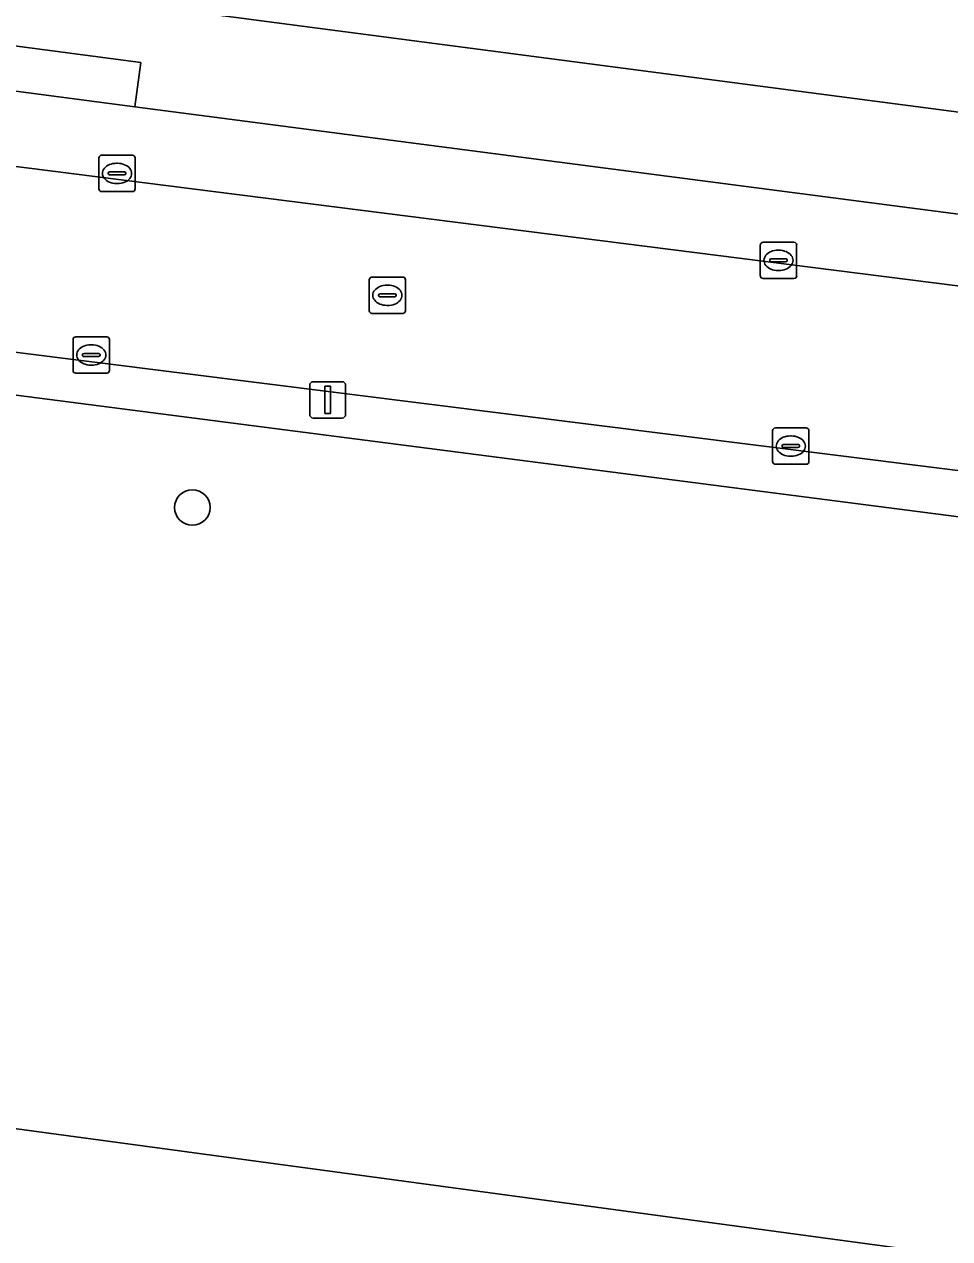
# Model space of a CAD drawing. Extents: x 162184 to 163154, y 385507 to 386516.
# Drawn here: x 162402.82 to 162428.31, y 386234.27 to 386267.72 of the extents above; entities that cross this region are included whole.
import ezdxf

# ---------------------------------------------------------------- set-up
doc = ezdxf.new("R2010")
doc.units = 0
for name, color, linetype in [('IMGEO_Boom', 7, 'Continuous'), ('IMGEO_Erf', 7, 'Continuous'), ('IMGEO_Groenvoorziening', 7, 'Continuous'), ('IMGEO_Kolk', 7, 'Continuous'), ('IMGEO_Lichtmast', 7, 'Continuous'), ('IMGEO_Parkeervlak_open', 7, 'Continuous'), ('IMGEO_Rijbaan_lokaal_open', 7, 'Continuous'), ('IMGEO_Rioolput', 7, 'Continuous'), ('IMGEO_Voetpad_open', 7, 'Continuous')]:
    doc.layers.add(name, color=color, linetype=linetype)

msp = doc.modelspace()

# ---------------------------------------------------------------- linework, layer by layer
at = {"layer": 'IMGEO_Boom'}
msp.add_circle((162407.446, 386254.411), 0.489, dxfattribs=at)
at = {"layer": 'IMGEO_Erf'}
msp.add_lwpolyline([(162458.271, 386265.409), (162451.967, 386266.231), (162445.74, 386267.042), (162439.297, 386267.882), (162433.109, 386268.688), (162426.804, 386269.51), (162420.473, 386270.335), (162414.092, 386271.167), (162407.543, 386272.02), (162407.034, 386268.116), (162500, 386255.941)], dxfattribs=at)
at = {"layer": 'IMGEO_Groenvoorziening'}
for points in [[(162446.611, 386250), (162446.843, 386251.794), (162383.232, 386260.004)], [(162380.347, 386257.556), (162380.058, 386255.254), (162396.249, 386252.998), (162395.647, 386248.41), (162394.991, 386245.141), (162401.719, 386244.167), (162400.761, 386237.546), (162444.246, 386231.665), (162446.611, 386250)], [(162444.246, 386231.665), (162400.761, 386237.546), (162394.557, 386238.269), (162393.957, 386238.339), (162394.812, 386243.965), (162394.991, 386245.141), (162395.647, 386248.41), (162396.249, 386252.998), (162380.058, 386255.254), (162379.383, 386250), (162378.219, 386240.944), (162384.196, 386240.134), (162384.465, 386242.066), (162391.45, 386241.133), (162390.927, 386236.91), (162383.895, 386237.813), (162384.04, 386238.926), (162378.062, 386239.731), (162377.037, 386231.755)]]:
    msp.add_lwpolyline(points, dxfattribs=at)
at = {"layer": 'IMGEO_Kolk'}
for p, q in [((162404.87, 386263.186), (162404.87, 386264.038)), ((162404.945, 386264.112), (162405.797, 386264.112)), ((162405.871, 386264.038), (162405.871, 386263.186)), ((162405.358, 386263.892), (162405.383, 386263.892)), ((162405.129, 386263.606), (162405.129, 386263.618)), ((162405.567, 386263.569), (162405.169, 386263.569)), ((162405.172, 386263.655), (162405.57, 386263.655)), ((162405.613, 386263.618), (162405.613, 386263.606)), ((162405.797, 386263.112), (162404.945, 386263.112)), ((162405.381, 386263.332), (162405.356, 386263.332)), ((162423.166, 386261.717), (162424.018, 386261.717)), ((162423.091, 386260.791), (162423.091, 386261.643)), ((162423.579, 386261.497), (162423.604, 386261.497)), ((162424.092, 386261.643), (162424.092, 386260.791)), ((162423.35, 386261.211), (162423.35, 386261.223)), ((162423.788, 386261.174), (162423.39, 386261.174)), ((162423.393, 386261.26), (162423.791, 386261.26)), ((162423.834, 386261.223), (162423.834, 386261.211)), ((162424.018, 386260.717), (162423.166, 386260.717)), ((162423.602, 386260.937), (162423.577, 386260.937)), ((162404.16, 386258.185), (162404.16, 386259.037)), ((162404.235, 386259.111), (162405.087, 386259.111)), ((162405.161, 386259.037), (162405.161, 386258.185)), ((162404.648, 386258.891), (162404.673, 386258.891)), ((162404.419, 386258.605), (162404.419, 386258.617)), ((162404.857, 386258.568), (162404.459, 386258.568)), ((162404.462, 386258.654), (162404.86, 386258.654)), ((162404.671, 386258.331), (162404.646, 386258.331)), ((162404.903, 386258.617), (162404.903, 386258.605)), ((162405.087, 386258.111), (162404.235, 386258.111)), ((162423.43, 386255.675), (162423.43, 386256.527)), ((162423.505, 386256.601), (162424.357, 386256.601)), ((162423.918, 386256.381), (162423.943, 386256.381)), ((162424.431, 386256.527), (162424.431, 386255.675)), ((162423.689, 386256.095), (162423.689, 386256.107)), ((162424.127, 386256.058), (162423.729, 386256.058)), ((162423.732, 386256.144), (162424.13, 386256.144)), ((162424.173, 386256.107), (162424.173, 386256.095)), ((162423.941, 386255.821), (162423.916, 386255.821)), ((162424.357, 386255.601), (162423.505, 386255.601))]:
    msp.add_line(p, q, dxfattribs=at)
for points in [[(162404.87, 386263.186), (162404.87, 386264.038)], [(162404.945, 386264.112), (162405.797, 386264.112)], [(162405.871, 386264.038), (162405.871, 386263.186)], [(162405.797, 386263.112), (162404.945, 386263.112)], [(162423.166, 386261.717), (162424.018, 386261.717)], [(162423.091, 386260.791), (162423.091, 386261.643)], [(162424.092, 386261.643), (162424.092, 386260.791)], [(162424.018, 386260.717), (162423.166, 386260.717)], [(162404.16, 386258.185), (162404.16, 386259.037)], [(162404.235, 386259.111), (162405.087, 386259.111)], [(162405.161, 386259.037), (162405.161, 386258.185)], [(162405.087, 386258.111), (162404.235, 386258.111)], [(162423.43, 386255.675), (162423.43, 386256.527)], [(162423.505, 386256.601), (162424.357, 386256.601)], [(162424.431, 386256.527), (162424.431, 386255.675)], [(162424.357, 386255.601), (162423.505, 386255.601)]]:
    msp.add_lwpolyline(points, dxfattribs=at)
for centre, radius, start, end in [((162404.947, 386264.036), 0.0765, 91.552, 178.448), ((162404.947, 386264.036), 0.0765, 91.552, 178.448), ((162405.795, 386264.036), 0.0765, 1.552, 88.448), ((162405.795, 386264.036), 0.0765, 1.552, 88.448), ((162405.169, 386263.615), 0.0403, 85.8775, 175.7526), ((162405.166, 386263.605), 0.0366, 178.938, 274.7102), ((162405.57, 386263.612), 0.043, 264.8664, 352.4533), ((162405.574, 386263.617), 0.0386, 1.7309, 96.639), ((162404.947, 386263.188), 0.0765, 181.552, 268.448), ((162404.947, 386263.188), 0.0765, 181.552, 268.448), ((162405.795, 386263.188), 0.0765, 271.552, 358.448), ((162405.795, 386263.188), 0.0765, 271.552, 358.448), ((162423.168, 386261.641), 0.0765, 91.552, 178.448), ((162423.168, 386261.641), 0.0765, 91.552, 178.448), ((162424.016, 386261.641), 0.0765, 1.552, 88.448), ((162424.016, 386261.641), 0.0765, 1.552, 88.448), ((162423.39, 386261.22), 0.0403, 85.8775, 175.7526), ((162423.387, 386261.21), 0.0366, 178.938, 274.7102), ((162423.791, 386261.217), 0.043, 264.8664, 352.4533), ((162423.795, 386261.222), 0.0386, 1.7309, 96.639), ((162423.168, 386260.793), 0.0765, 181.552, 268.448), ((162423.168, 386260.793), 0.0765, 181.552, 268.448), ((162424.016, 386260.793), 0.0765, 271.552, 358.448), ((162424.016, 386260.793), 0.0765, 271.552, 358.448), ((162404.237, 386259.035), 0.0765, 91.552, 178.448), ((162404.237, 386259.035), 0.0765, 91.552, 178.448), ((162405.085, 386259.035), 0.0765, 1.552, 88.448), ((162405.085, 386259.035), 0.0765, 1.552, 88.448), ((162404.459, 386258.614), 0.0403, 85.8775, 175.7526), ((162404.456, 386258.604), 0.0366, 178.938, 274.7102), ((162404.86, 386258.611), 0.043, 264.8664, 352.4533), ((162404.864, 386258.616), 0.0386, 1.7309, 96.639), ((162404.237, 386258.187), 0.0765, 181.552, 268.448), ((162404.237, 386258.187), 0.0765, 181.552, 268.448), ((162405.085, 386258.187), 0.0765, 271.552, 358.448), ((162405.085, 386258.187), 0.0765, 271.552, 358.448), ((162423.507, 386256.525), 0.0765, 91.552, 178.448), ((162423.507, 386256.525), 0.0765, 91.552, 178.448), ((162424.355, 386256.525), 0.0765, 1.552, 88.448), ((162424.355, 386256.525), 0.0765, 1.552, 88.448), ((162423.729, 386256.104), 0.0403, 85.8775, 175.7526), ((162423.726, 386256.094), 0.0366, 178.938, 274.7102), ((162424.13, 386256.101), 0.043, 264.8664, 352.4533), ((162424.134, 386256.106), 0.0386, 1.7309, 96.639), ((162423.507, 386255.677), 0.0765, 181.552, 268.448), ((162423.507, 386255.677), 0.0765, 181.552, 268.448), ((162424.355, 386255.677), 0.0765, 271.552, 358.448), ((162424.355, 386255.677), 0.0765, 271.552, 358.448)]:
    msp.add_arc(centre, radius, start, end, dxfattribs=at)
for centre, major_axis, ratio, start_param, end_param in [((162405.357, 386263.612), (-0.387, 0.002), 0.722429, 4.712389, 7.853982), ((162405.382, 386263.612), (-0.39, 0.002), 0.717154, 1.570796, 4.712389), ((162423.578, 386261.217), (-0.387, 0.002), 0.722429, 4.712389, 7.853982), ((162423.603, 386261.217), (-0.39, 0.002), 0.717154, 1.570796, 4.712389), ((162404.647, 386258.611), (-0.387, 0.002), 0.722429, 4.712389, 7.853982), ((162404.672, 386258.611), (-0.39, 0.002), 0.717154, 1.570796, 4.712389), ((162423.917, 386256.101), (-0.387, 0.002), 0.722429, 4.712389, 7.853982), ((162423.942, 386256.101), (-0.39, 0.002), 0.717154, 1.570796, 4.712389)]:
    msp.add_ellipse(centre, major_axis=major_axis, ratio=ratio, start_param=start_param, end_param=end_param, dxfattribs=at)
at = {"layer": 'IMGEO_Lichtmast'}
for p, q in [((162410.678, 386256.975), (162410.678, 386257.775)), ((162410.678, 386257.775), (162410.678, 386256.975)), ((162410.778, 386257.875), (162411.568, 386257.875)), ((162411.568, 386257.875), (162410.778, 386257.875)), ((162411.668, 386257.775), (162411.668, 386256.975)), ((162411.668, 386256.975), (162411.668, 386257.775)), ((162411.568, 386256.875), (162410.778, 386256.875)), ((162410.778, 386256.875), (162411.568, 386256.875))]:
    msp.add_line(p, q, dxfattribs=at)
msp.add_lwpolyline([(162411.098, 386257.75), (162411.248, 386257.75), (162411.248, 386257), (162411.098, 386257), (162411.098, 386257.75)], dxfattribs=at)
for centre, start, end in [((162410.778, 386257.775), 90, 180), ((162410.778, 386257.775), 90, 180), ((162411.568, 386257.775), 0, 90), ((162411.568, 386257.775), 360, 90), ((162410.778, 386256.975), 180, 270), ((162410.778, 386256.975), 180, 270), ((162411.568, 386256.975), 270, 0), ((162411.568, 386256.975), 270, 0)]:
    msp.add_arc(centre, 0.1, start, end, dxfattribs=at)
at = {"layer": 'IMGEO_Parkeervlak_open'}
for points in [[(162405.863, 386265.443), (162401.526, 386266.019), (162389.937, 386267.559)], [(162386.418, 386265.855), (162448.882, 386257.938)], [(162447.449, 386258.809), (162446.794, 386259.589), (162446.458, 386259.984), (162446.358, 386260.037), (162446.232, 386260.105), (162445.81, 386260.241), (162405.863, 386265.443)]]:
    msp.add_lwpolyline(points, dxfattribs=at)
at = {"layer": 'IMGEO_Rijbaan_lokaal_open'}
for points in [[(162448.882, 386257.938), (162386.418, 386265.855)], [(162381.763, 386261.292), (162441.402, 386253.817)]]:
    msp.add_lwpolyline(points, dxfattribs=at)
at = {"layer": 'IMGEO_Rioolput'}
for p, q in [((162412.317, 386259.83), (162412.317, 386260.682)), ((162412.392, 386260.756), (162413.244, 386260.756)), ((162413.318, 386260.682), (162413.318, 386259.83)), ((162412.805, 386260.536), (162412.83, 386260.536)), ((162412.576, 386260.25), (162412.576, 386260.262)), ((162413.014, 386260.213), (162412.616, 386260.213)), ((162412.619, 386260.299), (162413.017, 386260.299)), ((162413.06, 386260.262), (162413.06, 386260.25)), ((162413.244, 386259.756), (162412.392, 386259.756)), ((162412.828, 386259.976), (162412.803, 386259.976))]:
    msp.add_line(p, q, dxfattribs=at)
for points in [[(162412.317, 386259.83), (162412.317, 386260.682)], [(162412.392, 386260.756), (162413.244, 386260.756)], [(162413.318, 386260.682), (162413.318, 386259.83)], [(162413.244, 386259.756), (162412.392, 386259.756)]]:
    msp.add_lwpolyline(points, dxfattribs=at)
for centre, radius, start, end in [((162412.394, 386260.68), 0.0765, 91.552, 178.448), ((162412.394, 386260.68), 0.0765, 91.552, 178.448), ((162413.242, 386260.68), 0.0765, 1.552, 88.448), ((162413.242, 386260.68), 0.0765, 1.552, 88.448), ((162412.616, 386260.259), 0.0403, 85.8775, 175.7526), ((162412.613, 386260.249), 0.0366, 178.938, 274.7102), ((162413.017, 386260.256), 0.043, 264.8664, 352.4533), ((162413.021, 386260.261), 0.0386, 1.7309, 96.639), ((162412.394, 386259.832), 0.0765, 181.552, 268.448), ((162412.394, 386259.832), 0.0765, 181.552, 268.448), ((162413.242, 386259.832), 0.0765, 271.552, 358.448), ((162413.242, 386259.832), 0.0765, 271.552, 358.448)]:
    msp.add_arc(centre, radius, start, end, dxfattribs=at)
for centre, major_axis, ratio, start_param, end_param in [((162412.804, 386260.256), (-0.387, 0.002), 0.722429, 4.712389, 7.853982), ((162412.829, 386260.256), (-0.39, 0.002), 0.717154, 1.570796, 4.712389)]:
    msp.add_ellipse(centre, major_axis=major_axis, ratio=ratio, start_param=start_param, end_param=end_param, dxfattribs=at)
at = {"layer": 'IMGEO_Voetpad_open'}
for points in [[(162516.358, 386249.125), (162516.96, 386253.72), (162500, 386255.941), (162407.034, 386268.116), (162405.69, 386268.292), (162401.299, 386268.868), (162401.168, 386267.882), (162386.179, 386269.874)], [(162389.937, 386267.559), (162401.526, 386266.019), (162401.699, 386267.241), (162406.025, 386266.672), (162405.863, 386265.443), (162445.81, 386260.241), (162446.232, 386260.105), (162446.358, 386260.037), (162446.458, 386259.984), (162446.794, 386259.589), (162447.449, 386258.809)], [(162441.402, 386253.817), (162381.763, 386261.292)], [(162383.232, 386260.004), (162446.843, 386251.794), (162451.89, 386251.431), (162461.98, 386250.051), (162469.514, 386249.081), (162469.611, 386250), (162469.628, 386250.163), (162454.074, 386252.18), (162454.061, 386252.182), (162453.923, 386252.207), (162453.788, 386252.244), (162453.658, 386252.293), (162453.532, 386252.353), (162453.412, 386252.425), (162453.299, 386252.507), (162453.193, 386252.598), (162453.096, 386252.699), (162453.009, 386252.808), (162452.379, 386253.664)]]:
    msp.add_lwpolyline(points, dxfattribs=at)
msp.add_lwpolyline([(162406.025, 386266.672), (162401.699, 386267.241), (162401.526, 386266.019), (162405.863, 386265.443)], close=True, dxfattribs=at)

doc.saveas('drawing.dxf')
